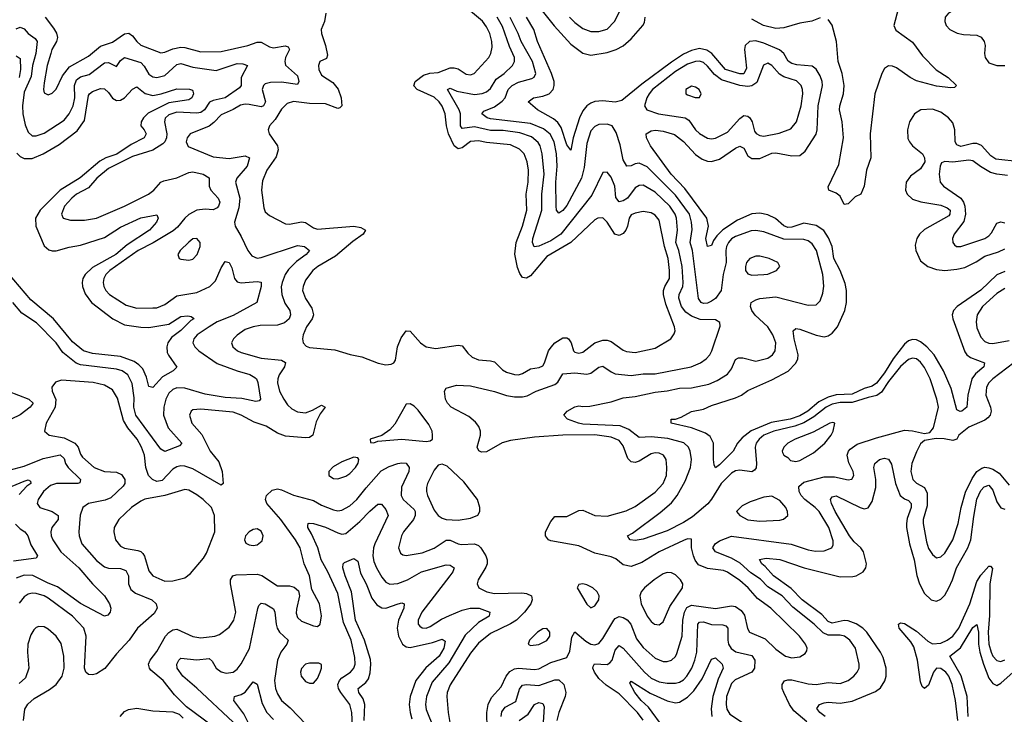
# Model space of a CAD drawing. Header units: inches. Extents: x 1843162 to 1959474, y 907081 to 1016326.
# Tile 585 of 656: x 1931008 to 1935907, y 974581 to 978038. Entities that reach past the tile are written whole.
import ezdxf

# ---------------------------------------------------------------- set-up
doc = ezdxf.new("R2010")
doc.units = ezdxf.units.IN
doc.header["$MEASUREMENT"] = 0
doc.layers.add('B9937', color=7, linetype='Continuous')

msp = doc.modelspace()

# ---------------------------------------------------------------- linework, layer by layer
at = {"layer": 'B9937', "color": 5}
for points, elevation in [([(1935930.2, 978150), (1935890, 978142.7), (1935830, 978110.8), (1935670.5, 978090), (1935650, 978082), (1935629, 978070), (1935612.6, 978050), (1935610.2, 978030), (1935617.2, 978010), (1935635.6, 977990), (1935671.7, 977971.7), (1935704.2, 977964.3), (1935770, 977960.9), (1935791.1, 977951.1), (1935807.2, 977930), (1935812.2, 977910), (1935807.6, 977870), (1935810.9, 977850), (1935830, 977824), (1935869.6, 977809.6), (1935910, 977810.1)], 520), ([(1932530.6, 978070), (1932523.8, 978030), (1932508.2, 977990), (1932508.8, 977970), (1932530.2, 977910.2), (1932539, 977861), (1932534.1, 977845.9), (1932501.3, 977830), (1932494.9, 977810), (1932496.9, 977790), (1932510, 977762), (1932565.8, 977725.8), (1932592, 977692), (1932607.3, 977650), (1932610, 977609.3), (1932601.1, 977598.9), (1932590, 977595.8), (1932530, 977619.9), (1932450, 977620.7), (1932369.6, 977630.4), (1932339, 977621), (1932310, 977592.3), (1932279.3, 977540.7), (1932251.5, 977510), (1932244.6, 977490), (1932249, 977470), (1932290.5, 977410.5), (1932294.4, 977390), (1932284.8, 977355.2), (1932237.5, 977290), (1932216.3, 977236.3), (1932210.2, 977190), (1932222.4, 977102.4), (1932230, 977081.6), (1932250, 977063.7), (1932330, 977022.4), (1932350, 977020.2), (1932410, 977032), (1932430, 977029.5), (1932470, 977003), (1932490, 976995.3), (1932670, 977010.1), (1932704.4, 977004.4), (1932728.8, 976990), (1932716.1, 976970), (1932665.4, 976934.6), (1932578.4, 976861.6), (1932491.2, 976810), (1932466.5, 976790), (1932430, 976741.3), (1932417.7, 976710), (1932415, 976690), (1932430.2, 976650), (1932462.1, 976602.1), (1932469.6, 976570), (1932463.6, 976550), (1932435.3, 976510), (1932418.9, 976470), (1932414.9, 976450), (1932418, 976430), (1932432.7, 976412.7), (1932450, 976406.5), (1932575.5, 976395.5), (1932651.8, 976371.8), (1932710, 976360.2), (1932790.9, 976329.1), (1932830, 976320.8), (1932856.3, 976323.7), (1932869.6, 976330.4), (1932877, 976343), (1932888.2, 976410), (1932905.2, 976454.8), (1932930, 976490.4), (1932950, 976488.5), (1933001.3, 976430), (1933030.7, 976410.7), (1933078, 976402), (1933190, 976418.7), (1933210, 976414.5), (1933237.8, 976377.8), (1933259.2, 976359.3), (1933290, 976345.9), (1933350, 976340.6), (1933370, 976334.6), (1933410, 976296), (1933430, 976284.3), (1933470, 976272.1), (1933490, 976270.8), (1933510, 976276.6), (1933530, 976289.4), (1933550, 976301.1), (1933592.5, 976307.5), (1933610, 976315.5), (1933619.2, 976330), (1933639.7, 976390), (1933651.4, 976408.6), (1933670, 976430.1), (1933710, 976455.1), (1933730, 976455.5), (1933738.5, 976450), (1933751.8, 976430), (1933762.8, 976390), (1933770, 976382.8), (1933790, 976378.6), (1933810, 976383.2), (1933869.6, 976430.4), (1933910, 976443.9), (1933930, 976443.9), (1933950, 976436.8), (1934010, 976393.1), (1934026.2, 976386.2), (1934070, 976381.5), (1934170, 976404.1), (1934247.8, 976450), (1934264.6, 976475.4), (1934268.7, 976490), (1934266.2, 976510), (1934222.6, 976622.6), (1934211.4, 976670), (1934211.1, 976690), (1934217.1, 976710), (1934240.1, 976750), (1934241.4, 976790), (1934234.1, 976850), (1934216.2, 976910), (1934190, 977040.4), (1934170, 977065.7), (1934150, 977077.3), (1934110, 977083.9), (1934070, 977075.8), (1934050, 977066.2), (1934040.1, 977050), (1934032.3, 977010), (1934023, 976990), (1934010, 976974.2), (1933990, 976964.9), (1933969.4, 976970), (1933930, 977030.6), (1933910, 977051.5), (1933884.6, 977050), (1933870, 977041.5), (1933750.6, 976929.4), (1933630, 976859), (1933550, 976763), (1933530, 976751.2), (1933510, 976755.4), (1933495.6, 976775.6), (1933484.1, 976804.1), (1933471.3, 976871.3), (1933477.2, 976930), (1933509.5, 977010), (1933531.2, 977090), (1933527.9, 977170), (1933537, 977230), (1933538.8, 977290), (1933532.6, 977330), (1933517.9, 977370), (1933494.3, 977394.3), (1933450, 977415.4), (1933330, 977426.7), (1933290, 977435.4), (1933250, 977432.6), (1933210, 977399.9), (1933190, 977395.8), (1933169.9, 977410), (1933141.9, 977470), (1933131, 977510), (1933124.5, 977570), (1933110, 977607.7), (1933095.1, 977630), (1933070, 977652.3), (1932984.8, 977690), (1932969, 977709), (1932976.3, 977730), (1933017.8, 977762.2), (1933048.3, 977771.7), (1933090, 977775.3), (1933150, 977798.6), (1933170, 977799.4), (1933190, 977793.1), (1933230, 977767), (1933250, 977764.6), (1933269.1, 977770.9), (1933341.6, 977850), (1933352.7, 977870), (1933358.1, 977901.9), (1933357.2, 977930), (1933346.7, 977970), (1933330, 978003.5), (1933310, 978030.6), (1933250, 978080.8)], 580), ([(1933600.7, 978090), (1933667.1, 978007.1), (1933750, 977916.1), (1933810, 977871.7), (1933850, 977861.1), (1933930, 977874.2), (1933975.8, 977890), (1934010, 977907.7), (1934050, 977942.8), (1934108.5, 978010), (1934115.7, 978024.3), (1934119, 978050)], 520), ([(1933744.1, 978050), (1933770, 978024), (1933810, 977994.2), (1933850, 977979.8), (1933890, 977978.9), (1933930, 977991.4), (1933967.8, 978030), (1933998.3, 978090)], 540), ([(1935378, 978090), (1935357.6, 978010), (1935366.3, 977986.3), (1935450, 977927.2), (1935498.9, 977858.9), (1935568.2, 977788.2), (1935627.9, 977750), (1935668.4, 977710), (1935659, 977701), (1935641.3, 977698.7), (1935570, 977707), (1935470, 977733.9), (1935437.5, 977750), (1935370, 977798.5), (1935350, 977807.5), (1935330, 977807.8), (1935310, 977794.8), (1935297.1, 977770), (1935262.5, 977670), (1935238.8, 977470), (1935242.5, 977350), (1935220.7, 977290), (1935210, 977209.4), (1935192.3, 977170), (1935164.1, 977155.9), (1935130, 977121.7), (1935110, 977118.4), (1935090, 977159.7), (1935070, 977175.3), (1935033.2, 977190), (1935030, 977206), (1935083, 977317), (1935105.8, 977450), (1935099.9, 977530), (1935086.8, 977590), (1935088.3, 977610), (1935107.3, 977670), (1935109.2, 977710.8), (1935100.1, 977770), (1935079.7, 977830), (1935071, 977930), (1935050, 978010.7), (1935030, 978038.4)], 480), ([(1931134, 978050), (1931176.9, 977996.9), (1931190.6, 977970.6), (1931195.3, 977950), (1931191.6, 977930), (1931168.1, 977890), (1931162.1, 977870), (1931145.4, 977810), (1931130, 977724), (1931126.7, 977690), (1931130, 977674.8), (1931150, 977663.7), (1931170, 977672), (1931190, 977692.2), (1931221.3, 977758.7), (1931255.8, 977804.2), (1931350, 977856.4), (1931410, 977907), (1931470, 977926.1), (1931530, 977967.8), (1931551.1, 977971.1), (1931570, 977957.6), (1931590, 977929.4), (1931611.2, 977911.2), (1931710, 977874), (1931730, 977876.8), (1931770, 977894), (1931810, 977901.5), (1931830, 977900.3), (1931910, 977878.9), (1932010, 977880.1), (1932142.4, 977910), (1932190, 977926.2), (1932210, 977926.3), (1932250, 977903.6), (1932270, 977898.9), (1932328.4, 977908.4), (1932343, 977903), (1932350.1, 977890), (1932331, 977850), (1932326.5, 977830), (1932330, 977812.7), (1932390, 977758.4), (1932397, 977730), (1932390, 977716.4), (1932310, 977726.7), (1932255.1, 977724.9), (1932230, 977718.3), (1932220.2, 977710), (1932213.5, 977690), (1932230.1, 977630.1), (1932220.6, 977610), (1932210, 977604.1), (1932150, 977616.7), (1932130, 977618), (1932107.1, 977612.9), (1932069.4, 977590.6), (1932010, 977564.1), (1931973.8, 977526.2), (1931950, 977508.6), (1931855.8, 977470), (1931840.9, 977450), (1931836.9, 977430), (1931846.7, 977406.7), (1931970, 977356.1), (1932050, 977347.5), (1932130, 977360.5), (1932150.8, 977350.8), (1932138.9, 977310), (1932088.5, 977250), (1932082.1, 977230), (1932103.4, 977150), (1932098.5, 977101.5), (1932076.1, 977030), (1932079.4, 977010), (1932110, 976959.6), (1932142.4, 976890), (1932163.5, 976863.5), (1932190, 976851.6), (1932210, 976854), (1932390, 976914.6), (1932424.9, 976910), (1932450.3, 976890), (1932433.2, 976870), (1932385.2, 976834.8), (1932345.3, 976794.7), (1932328.9, 976770), (1932313.1, 976730), (1932309.2, 976709.2), (1932312.5, 976670), (1932327.9, 976627.9), (1932351.4, 976590), (1932355.6, 976570), (1932348.1, 976550), (1932325.8, 976530), (1932290, 976518.2), (1932204.6, 976515.4), (1932170, 976509.8), (1932130, 976495.7), (1932090, 976468.3), (1932071.7, 976450), (1932062, 976430), (1932068, 976410), (1932091.7, 976390), (1932110, 976382.2), (1932210, 976354.3), (1932310, 976344.3), (1932330, 976331.4), (1932325.4, 976310), (1932299.4, 976270), (1932292.3, 976250), (1932291.4, 976230), (1932301.2, 976190), (1932321.3, 976150), (1932340.6, 976120.6), (1932361.6, 976101.6), (1932390, 976086.5), (1932430, 976082.2), (1932465.1, 976094.9), (1932510, 976119.6), (1932528.2, 976110), (1932503.3, 976076.7), (1932483.7, 976036.3), (1932466.4, 975970), (1932450, 975958.9), (1932430, 975957.5), (1932330, 975965.6), (1932290, 975979.9), (1932234.6, 976014.6), (1932175.3, 976035.3), (1932110, 976070.4), (1932070, 976085.4), (1931910, 976100.5), (1931870, 976096.1), (1931861.1, 976090), (1931853.6, 976070), (1931863.8, 976030), (1931914.2, 975974.2), (1931956.4, 975890), (1931998.1, 975838.1), (1932016, 975790), (1932019.5, 975730), (1932010, 975722), (1931870, 975802.3), (1931830, 975816.1), (1931810, 975817.2), (1931790, 975813.1), (1931770, 975800.8), (1931716, 975744), (1931690, 975739.4), (1931668.9, 975748.9), (1931648.9, 975770), (1931635.5, 975810), (1931629.3, 975870), (1931613.9, 975910), (1931592.3, 975950), (1931546.2, 976006.2), (1931523.8, 976043.8), (1931494, 976154), (1931470, 976195.8), (1931430, 976219.1), (1931372.9, 976232.9), (1931215.6, 976244.4), (1931185.5, 976234.5), (1931167.4, 976210), (1931169.2, 976190), (1931187.3, 976147.3), (1931185, 976110), (1931140.2, 976030), (1931132, 975990), (1931154, 975970), (1931230, 975956.9), (1931282.7, 975930), (1931299.1, 975910), (1931310, 975875.2), (1931320.4, 975860.4), (1931378.2, 975810), (1931429.8, 975790.2), (1931490, 975786.4), (1931514.4, 975774.4), (1931531.8, 975750), (1931531.3, 975730), (1931522.8, 975717.2), (1931461.7, 975658.3), (1931433.3, 975646.7), (1931350.4, 975630), (1931322.8, 975610), (1931308.2, 975571.8), (1931301.7, 975490), (1931303.2, 975470), (1931317.1, 975430), (1931390, 975347.2), (1931430, 975314.8), (1931450, 975307.7), (1931510, 975307), (1931536.3, 975296.3), (1931548.7, 975270), (1931549.5, 975230), (1931561.7, 975201.7), (1931584.5, 975184.5), (1931665, 975150), (1931687.6, 975130), (1931691.7, 975110), (1931677, 975083), (1931594.7, 975010), (1931552.9, 974950), (1931490, 974882.4), (1931431.6, 974808.4), (1931390, 974782.7), (1931370, 974777.6), (1931350, 974778.6), (1931337, 974790), (1931331, 974810), (1931339.1, 974970), (1931326.4, 975010), (1931269.9, 975070), (1931150, 975159.1), (1931130, 975170.3), (1931090, 975182.7), (1931070, 975184.6), (1931050, 975179.5), (1931030, 975166.1), (1931005.4, 975134.6)], 560), ([(1933334, 974510), (1933332.8, 974590), (1933338.8, 974630), (1933355.9, 974664.1), (1933402.9, 974717.1), (1933429, 974770), (1933446.8, 974793.2), (1933470, 974807.6), (1933490, 974811.2), (1933570, 974804.4), (1933590, 974807.7), (1933650, 974838.6), (1933730, 974863.5), (1933745.5, 974894.5), (1933754.9, 974965.1), (1933770, 974991.1), (1933824.9, 974944.9), (1933850, 974930.7), (1933870, 974927.5), (1933890, 974933.1), (1933910, 974958.4), (1933963.6, 975050), (1933970, 975057.8), (1933990, 975067.5), (1934010, 975063.5), (1934030, 975051.3), (1934048.4, 975030), (1934076.8, 974956.8), (1934110, 974913.4), (1934170, 974859.8), (1934210, 974843), (1934230, 974843.9), (1934250, 974851.1), (1934270, 974869.2), (1934277.2, 974882.8), (1934304.7, 974970), (1934307.6, 975050), (1934315.4, 975090), (1934327.5, 975112.5), (1934350, 975123.8), (1934470, 975107.5), (1934550, 975120.1), (1934570, 975117.3), (1934598.1, 975098.1), (1934614.4, 975074.4), (1934628.2, 975008.2), (1934639, 974990), (1934717.1, 974957.1), (1934770, 974905.8), (1934817.6, 974870), (1934850, 974861.4), (1934890, 974866.7), (1934916.1, 974883.9), (1934923.5, 974896.5), (1934925.1, 974910), (1934917.8, 974930), (1934887.8, 974970), (1934744.8, 975110), (1934677.9, 975157.9), (1934632.1, 975210), (1934590, 975246.6), (1934530, 975287.7), (1934510, 975296.3), (1934430, 975307.1), (1934385.3, 975325.3), (1934368.3, 975348.3), (1934359.5, 975370), (1934350.9, 975410), (1934350, 975452), (1934330, 975454.6), (1934310, 975445.8), (1934189.1, 975390), (1934103.9, 975336.1), (1934050, 975316.3), (1934010, 975324.7), (1933974, 975354), (1933950, 975365.3), (1933870, 975383), (1933790, 975419.3), (1933650, 975444.8), (1933639.6, 975450), (1933623.6, 975470), (1933624.4, 975490), (1933650, 975541.3), (1933670, 975565.7), (1933730, 975565.8), (1933790, 975594.7), (1933810, 975597.2), (1933870.1, 975570.1), (1933930, 975567), (1934025.7, 975594.3), (1934070, 975614.8), (1934170, 975687), (1934209.9, 975730), (1934225.7, 975770), (1934227.9, 975810), (1934224.5, 975850), (1934210.4, 975870.4), (1934190, 975879.9), (1934170, 975881.7), (1934150, 975876.7), (1934090, 975841.5), (1934070, 975834.5), (1934050, 975837), (1934034.4, 975854.4), (1934010, 975916.8), (1933990, 975943.4), (1933950, 975960.7), (1933870, 975972.8), (1933711, 975971), (1933570, 975960.6), (1933450, 975943.4), (1933408.5, 975931.5), (1933330, 975887.9), (1933306.1, 975886.1), (1933292.5, 975892.5), (1933283.7, 975910), (1933300.2, 975970), (1933300.4, 975990), (1933293.1, 976013.1), (1933275.6, 976035.6), (1933243, 976063), (1933154, 976110), (1933136.4, 976130), (1933126.2, 976150), (1933120.7, 976190), (1933130, 976204), (1933181.3, 976218.7), (1933250, 976216.2), (1933370, 976187.2), (1933430, 976167.2), (1933470, 976160.9), (1933510, 976161.8), (1933533.1, 976166.9), (1933578, 976190), (1933670, 976222.2), (1933685.2, 976234.8), (1933710, 976274.8), (1933770, 976280.5), (1933830, 976274.3), (1933850, 976278.9), (1933890, 976309.4), (1933910, 976313.4), (1933950, 976285.1), (1933970, 976276.4), (1934050, 976267.3), (1934110, 976275.2), (1934170, 976275.8), (1934349.4, 976310.6), (1934395.1, 976330), (1934423.1, 976350), (1934441.2, 976370), (1934452.3, 976390), (1934492.2, 976512.2), (1934490.8, 976530.8), (1934470, 976544.4), (1934394.1, 976545.9), (1934350, 976563), (1934322.6, 976582.6), (1934300.7, 976610), (1934287.4, 976652.6), (1934289.5, 976670), (1934307.1, 976710), (1934309.6, 976730.4), (1934303.4, 976810), (1934287.6, 976890), (1934273.2, 976930), (1934280.9, 976990), (1934276.2, 977050), (1934269.2, 977070), (1934242, 977110), (1934170, 977179.9), (1934110, 977214), (1934090, 977213.7), (1934070, 977200.9), (1934031.3, 977150), (1934010, 977136.4), (1933990, 977132), (1933973.5, 977153.5), (1933968.4, 977210), (1933950, 977254.2), (1933930, 977278.9), (1933910, 977276.9), (1933855.1, 977164.9), (1933700.3, 976970), (1933650, 976936.9), (1933590, 976911.6), (1933567.9, 976907.9), (1933558.9, 976930), (1933561.3, 976950), (1933605.3, 977090), (1933606.3, 977170), (1933617.2, 977270), (1933607.1, 977370), (1933596.7, 977410), (1933587.1, 977427.1), (1933555.1, 977455.1), (1933495.6, 977475.6), (1933412.8, 977487.2), (1933350, 977487.4), (1933270, 977504.9), (1933210, 977497.2), (1933200.9, 977510), (1933201.4, 977570), (1933194.6, 977590), (1933135.8, 977690), (1933150, 977697.1), (1933183, 977683), (1933270, 977666.1), (1933308.8, 977671.2), (1933330, 977679.6), (1933350, 977695.3), (1933377.7, 977742.3), (1933418.1, 977770), (1933460.5, 977810), (1933470.4, 977830), (1933470.4, 977850), (1933444.4, 977904.4), (1933410, 978004.7), (1933382.9, 978050)], 560), ([(1934923.9, 974543.9), (1934858.9, 974598.9), (1934837.7, 974630), (1934809.4, 974690), (1934802.2, 974710), (1934801.2, 974730), (1934812.9, 974747.1), (1934830, 974753.3), (1934850, 974753.1), (1934930, 974733), (1934969.9, 974730.1), (1935030, 974739.8), (1935090, 974735), (1935129.7, 974750), (1935157.2, 974770), (1935174.4, 974790), (1935183.7, 974810), (1935185, 974830), (1935166.9, 974910), (1935138.6, 974950), (1935110.9, 974970), (1935090, 974974.2), (1935030, 974974.5), (1935005.8, 974985.8), (1934961.4, 975030), (1934853.8, 975113.8), (1934800.7, 975170), (1934730, 975216.2), (1934694, 975254), (1934645.5, 975285.5), (1934592.6, 975332.6), (1934550, 975358.5), (1934469.7, 975390), (1934456.5, 975410), (1934468.1, 975430), (1934490, 975444.5), (1934550, 975468.1), (1934847, 975427), (1934930, 975399.8), (1934966.5, 975393.5), (1935010, 975394.3), (1935047.8, 975410), (1935055, 975425), (1935054.9, 975445.1), (1935034.2, 975510), (1934984.7, 975590), (1934965.9, 975610), (1934913.8, 975650), (1934896.4, 975670), (1934885.6, 975690), (1934885.1, 975714.9), (1934910, 975736), (1935010, 975762.9), (1935062.1, 975762.1), (1935130, 975747.9), (1935148.5, 975751.5), (1935157.8, 975770), (1935155.4, 975790), (1935132.3, 975832.3), (1935125.4, 975870), (1935131.4, 975890), (1935139.9, 975900.1), (1935174.8, 975925.2), (1935270, 975956.4), (1935410, 975994.4), (1935450, 975991.6), (1935510, 975978), (1935536.6, 975983.4), (1935554, 976006), (1935579.6, 976110), (1935571.5, 976150), (1935537.7, 976250), (1935510, 976306.6), (1935490, 976334.2), (1935470, 976350.5), (1935450, 976353.6), (1935430, 976346.8), (1935390, 976312.3), (1935330, 976236.7), (1935295.7, 976184.3), (1935272.9, 976167.1), (1935230, 976158.6), (1935150, 976132.4), (1935090, 976132.6), (1935050, 976124.5), (1935020.8, 976110), (1934959.2, 976060.8), (1934910, 976031.5), (1934865.2, 976014.8), (1934760.2, 975990), (1934710.8, 975970), (1934686.5, 975950), (1934672.7, 975930), (1934666.6, 975910), (1934674.5, 975830), (1934671.6, 975808.4), (1934664.2, 975795.8), (1934650, 975787.7), (1934590, 975795.4), (1934570, 975792.2), (1934550, 975780.9), (1934497.4, 975730), (1934450, 975651.1), (1934431.2, 975628.8), (1934356, 975564), (1934310, 975535.2), (1934230, 975494.3), (1934110, 975451.9), (1934070, 975445.8), (1934045.2, 975450), (1934038, 975458), (1934032, 975470), (1934056.9, 975483.1), (1934194.7, 975585.3), (1934250, 975634.2), (1934279.2, 975670), (1934319.1, 975740.9), (1934345.7, 975810), (1934350.5, 975850), (1934344.5, 975890), (1934335.9, 975910), (1934312.7, 975932.7), (1934233.2, 975953.2), (1934150, 975961.3), (1934090, 975957.9), (1934038.1, 975998.1), (1933996, 976016), (1933810, 976025.2), (1933788.5, 976030), (1933733, 976050), (1933715.6, 976070), (1933731.2, 976090), (1933770, 976111.3), (1933790, 976115.5), (1933810, 976112.3), (1933844.7, 976115.3), (1933950, 976135.9), (1934010, 976156.3), (1934070, 976162.1), (1934170, 976184.8), (1934230, 976191.1), (1934290, 976204.2), (1934350, 976206.6), (1934436, 976224), (1934478.2, 976241.9), (1934530, 976274.5), (1934550, 976300.8), (1934570, 976347.2), (1934584.2, 976355.7), (1934605.2, 976354.8), (1934670, 976339.2), (1934730, 976353.9), (1934753.5, 976370), (1934767.3, 976390), (1934770.4, 976430), (1934755.3, 976470), (1934730, 976509.8), (1934667.2, 976567.2), (1934649.9, 976590), (1934643.2, 976610), (1934647.3, 976630), (1934670, 976644.3), (1934689.6, 976650), (1934770, 976658.9), (1934930, 976617.1), (1934970, 976619.7), (1934990, 976639.5), (1935003, 976677), (1935008.1, 976711.9), (1935003.4, 976770), (1934971.5, 976890), (1934950, 976923.2), (1934930, 976938.3), (1934910, 976944.3), (1934810, 976946.1), (1934710, 976983.1), (1934670, 976989), (1934646.9, 976986.9), (1934570, 976958.7), (1934550, 976946.7), (1934534.9, 976930), (1934524.3, 976910), (1934520.6, 976890), (1934523.1, 976830), (1934508.6, 976770), (1934498.3, 976690), (1934470.1, 976650), (1934450, 976637.1), (1934430, 976627), (1934410, 976625.4), (1934399.1, 976630), (1934385.4, 976650), (1934355.5, 976890), (1934343.6, 976930), (1934353.5, 976993.5), (1934351.1, 977030), (1934339.9, 977070), (1934270, 977165.3), (1934130, 977306.4), (1934090, 977324.2), (1934070, 977321.6), (1934050, 977310.6), (1934028.5, 977308.5), (1934010, 977340.5), (1933995.6, 977415.6), (1933976.1, 977476.1), (1933955.1, 977510), (1933930, 977519), (1933890, 977516), (1933870, 977507.3), (1933850, 977484.5), (1933830, 977421.6), (1933816.8, 977303.2), (1933803.4, 977250), (1933730, 977112.7), (1933710, 977088), (1933690, 977076.1), (1933679.4, 977090), (1933677.8, 977110), (1933675.7, 977230), (1933681.6, 977310), (1933678.6, 977370), (1933667.3, 977430), (1933647.8, 977467.8), (1933614.6, 977494.6), (1933550, 977521.5), (1933350, 977545), (1933334.2, 977550), (1933307.7, 977570), (1933316.5, 977583.5), (1933370, 977605.3), (1933407.6, 977632.4), (1933423.9, 977650), (1933438.1, 977690), (1933458, 977710), (1933490, 977728), (1933555.2, 977744.8), (1933567.8, 977752.2), (1933575.8, 977770), (1933559.9, 977830), (1933502.9, 977930), (1933487.9, 977970), (1933448.5, 978048.5)], 540), ([(1935910, 976784.6), (1935870, 976769.1), (1935790, 976692.8), (1935672.1, 976610), (1935653.3, 976590), (1935647.8, 976570), (1935650.7, 976550), (1935710, 976384.7), (1935720.8, 976370), (1935737.7, 976357.7), (1935807.8, 976330), (1935804.1, 976310), (1935763.9, 976276.1), (1935744.6, 976250), (1935725, 976170), (1935720.9, 976110), (1935694.6, 976090), (1935687.7, 976087.7), (1935670, 976096.2), (1935642.9, 976202.9), (1935603.5, 976290), (1935557.4, 976370), (1935521.3, 976410), (1935490, 976435.3), (1935470, 976444.4), (1935450, 976445.9), (1935430, 976439.1), (1935410, 976422.6), (1935353.2, 976350), (1935310, 976280.9), (1935270, 976229.2), (1935250, 976213.8), (1935210, 976202), (1935150, 976174.2), (1935070, 976171.8), (1935030, 976160.1), (1934984.1, 976135.9), (1934929.7, 976090), (1934890, 976065.8), (1934841.1, 976050), (1934746.2, 976033.9), (1934647.4, 975992.6), (1934602.6, 975957.4), (1934579.6, 975930), (1934557.4, 975890), (1934490, 975822), (1934470, 975808.4), (1934462.8, 975822.8), (1934459.9, 975850), (1934459.9, 975930), (1934443.7, 975963.7), (1934419.6, 975979.6), (1934350, 976006.2), (1934249.3, 976030), (1934248.7, 976050), (1934270, 976050.2), (1934299.4, 976060.6), (1934350, 976088), (1934410, 976099.3), (1934450, 976117.7), (1934570, 976156.6), (1934598.3, 976170), (1934630, 976193.2), (1934750, 976245.1), (1934831, 976289), (1934870, 976328.4), (1934878.8, 976350), (1934880.6, 976370), (1934860.4, 976450), (1934856.4, 976490), (1934870, 976501.3), (1934890, 976498.7), (1934970, 976468.2), (1935010, 976460.5), (1935030, 976465.2), (1935050, 976478.4), (1935076, 976510), (1935113.3, 976590), (1935121.9, 976630), (1935121.7, 976690), (1935114.1, 976725.9), (1935089.5, 976790), (1935058.2, 976850), (1935049.6, 976910), (1935032.7, 976952.7), (1935008.8, 976988.8), (1934970, 977013.6), (1934910, 977024.8), (1934850, 977005.1), (1934830, 977003.5), (1934810, 977012.1), (1934768.8, 977048.8), (1934730, 977066.9), (1934690, 977074.5), (1934650, 977071.2), (1934580, 977040), (1934507, 976993), (1934477, 976963), (1934460.4, 976939.6), (1934450, 976914.3), (1934430, 976909.7), (1934422.3, 976950), (1934434.2, 977010), (1934426.5, 977050), (1934317.6, 977197.6), (1934249.1, 977270), (1934146.3, 977410), (1934126, 977450), (1934125.1, 977470), (1934150, 977485.8), (1934171.4, 977488.6), (1934210, 977483.1), (1934266.1, 977466), (1934310, 977432.1), (1934370, 977366.6), (1934403.5, 977343.5), (1934430, 977333.8), (1934450, 977331.9), (1934490, 977343.4), (1934570, 977399.3), (1934590, 977408.8), (1934610, 977398.4), (1934630, 977361), (1934650, 977347.1), (1934690, 977347.7), (1934750, 977373.4), (1934770, 977375.5), (1934850, 977361.1), (1934890, 977362.5), (1934915.8, 977384.2), (1934970, 977469.2), (1934975, 977490), (1934979.8, 977610), (1935002.9, 977710), (1935001.1, 977730), (1934990, 977758.5), (1934970, 977791.3), (1934950, 977807.5), (1934873.7, 977813.7), (1934850, 977819.5), (1934831.9, 977831.9), (1934810.2, 977870.2), (1934788.9, 977888.9), (1934710, 977921.9), (1934670, 977933.2), (1934638.6, 977930), (1934618, 977910), (1934613.3, 977890), (1934623.5, 977796.5), (1934610, 977769.2), (1934590, 977768.2), (1934519.1, 977790), (1934451.3, 977870), (1934427.2, 977887.2), (1934390, 977895.1), (1934350, 977885.6), (1934310, 977866.6), (1934250, 977827.6), (1934102.6, 977717.4), (1934004, 977636), (1933970, 977627.8), (1933910, 977633.7), (1933870, 977631), (1933850, 977623.4), (1933830, 977608.9), (1933810, 977584.6), (1933792.5, 977550), (1933761.5, 977450), (1933750, 977389.6), (1933730, 977416), (1933701.4, 977501.4), (1933685.8, 977525.9), (1933664.4, 977544.4), (1933584.8, 977590), (1933537.6, 977630), (1933563.7, 977650), (1933610, 977657.9), (1933642.8, 977670), (1933661.9, 977690), (1933667.1, 977710), (1933666.4, 977730), (1933654.5, 977770), (1933583.6, 977930), (1933566.7, 977990), (1933530, 978051.3)], 520), ([(1934990, 978047.4), (1934949.1, 978030.9), (1934890, 978021.3), (1934810, 977997.4), (1934770, 977994.3), (1934708.4, 978010), (1934650, 978040.8)], 480), ([(1930990, 977993.1), (1931010, 978001.6), (1931030, 977992.7), (1931050.6, 977970), (1931084.5, 977944.5), (1931095.1, 977930), (1931089.1, 977870), (1931071, 977810), (1931064.4, 977755.6), (1931030, 977676.8), (1931022.7, 977610), (1931024.1, 977570), (1931035.7, 977515.7), (1931050, 977479), (1931070, 977461), (1931090, 977459.4), (1931130, 977473.4), (1931230, 977537.7), (1931254.6, 977570), (1931273.7, 977610), (1931281.9, 977650), (1931281.2, 977710), (1931290, 977739.2), (1931310, 977753.5), (1931354, 977766), (1931430, 977823.8), (1931450, 977825), (1931490, 977805.2), (1931510, 977835.3), (1931530, 977850.8), (1931610, 977825.4), (1931626.8, 977806.8), (1931650, 977767.8), (1931670, 977753.2), (1931690, 977749.7), (1931730, 977761), (1931790, 977815), (1931810, 977820.6), (1931870, 977801.3), (1931985.5, 977785.5), (1932090, 977820.1), (1932118.5, 977818.5), (1932142, 977810), (1932109.7, 977750.3), (1932110.1, 977710), (1932100.9, 977699.1), (1932030, 977649.9), (1931970, 977636.8), (1931951.6, 977628.4), (1931927.5, 977590), (1931910, 977576), (1931890, 977572.2), (1931790, 977578.2), (1931750, 977565), (1931732.2, 977547.8), (1931729.1, 977530), (1931739.9, 977470), (1931738.2, 977450), (1931729.5, 977430.5), (1931719.5, 977420.5), (1931670, 977388.7), (1931570, 977357.1), (1931450, 977297), (1931391.8, 977250), (1931350, 977201), (1931291, 977170), (1931267.2, 977150), (1931231.6, 977110), (1931215.6, 977070), (1931224, 977050), (1931260.4, 977040.4), (1931330, 977040.2), (1931389.4, 977050), (1931530, 977109.6), (1931648.9, 977170), (1931675, 977190), (1931710, 977229.5), (1931724.3, 977235.7), (1931789.5, 977250.5), (1931850, 977277.3), (1931870, 977281.2), (1931921.1, 977270), (1931950.7, 977250.7), (1931950.2, 977210), (1931959.3, 977190), (1931995.2, 977150), (1932003.2, 977130), (1931997.1, 977110), (1931990, 977102.2), (1931970, 977091.4), (1931930, 977095), (1931890, 977089.9), (1931850, 977069.4), (1931829, 977051), (1931793.7, 977006.3), (1931771.9, 976988.1), (1931672.4, 976927.6), (1931598.1, 976890), (1931457.2, 976790), (1931436.6, 976770), (1931425.8, 976750), (1931423.3, 976730), (1931427.1, 976710), (1931436.3, 976690), (1931455.4, 976670), (1931537, 976617), (1931590, 976603.1), (1931670, 976603.4), (1931690, 976604.8), (1931730, 976620.1), (1931790, 976663.1), (1931890, 976679.6), (1931953.6, 976710), (1931982.2, 976737.8), (1932010, 976803.1), (1932030, 976834.9), (1932050.9, 976830), (1932063.8, 976803.8), (1932076.6, 976750), (1932090, 976734), (1932110, 976729.1), (1932190, 976735.7), (1932210, 976731.3), (1932210.1, 976710), (1932187.6, 976630), (1932070, 976566.1), (1931990, 976534.2), (1931950, 976510.3), (1931891.6, 976470), (1931874.4, 976450), (1931869.4, 976430), (1931878.9, 976410), (1931899.8, 976390), (1931990, 976327.3), (1932090, 976290.1), (1932152.4, 976272.4), (1932177.9, 976257.9), (1932186.4, 976250), (1932192.5, 976232.5), (1932205.3, 976150), (1932199, 976141), (1932182.3, 976137.7), (1932112.7, 976152.7), (1932030, 976158.5), (1931930, 976174), (1931830, 976204), (1931790, 976205.2), (1931770, 976197.5), (1931750, 976179.1), (1931735.1, 976150), (1931724.9, 976110), (1931723.7, 976070), (1931746.7, 976006.7), (1931814, 975930), (1931803.6, 975916.4), (1931730, 975889.1), (1931710, 975900.7), (1931585.7, 976070), (1931575.4, 976110), (1931576.7, 976156.7), (1931567.6, 976227.6), (1931545.6, 976270), (1931517.3, 976290), (1931490, 976298.8), (1931310, 976321.1), (1931288.2, 976328.2), (1931222.4, 976382.4), (1931189.9, 976430), (1931091.7, 976530), (1931018, 976578), (1930973.3, 976630)], 540), ([(1930990, 977857.7), (1931010, 977844.9), (1931012.8, 977790), (1931006.1, 977750)], 520), ([(1930993.6, 977373.6), (1931010, 977356.6), (1931030, 977347.3), (1931070, 977347.2), (1931125.2, 977370), (1931203.7, 977416.3), (1931294.5, 977485.5), (1931330, 977537.2), (1931350, 977661.1), (1931354.5, 977670), (1931370, 977680.9), (1931410, 977695.9), (1931430, 977694.2), (1931450, 977675.8), (1931470, 977648), (1931490, 977636), (1931510, 977638.1), (1931530, 977649.5), (1931570, 977692.9), (1931590, 977704.7), (1931631.7, 977671.7), (1931670, 977661.3), (1931711.5, 977668.5), (1931790, 977693.5), (1931852, 977692), (1931867.7, 977687.7), (1931870, 977682.8), (1931872.6, 977670), (1931864.1, 977650), (1931850, 977638.8), (1931750, 977624.6), (1931647.2, 977572.8), (1931623.7, 977550), (1931611.7, 977530), (1931610.9, 977510), (1931627.7, 977490), (1931636.8, 977470), (1931626.8, 977450), (1931562.5, 977417.5), (1931491.1, 977368.9), (1931436.4, 977350), (1931406, 977334), (1931308.1, 977251.9), (1931210, 977189.9), (1931109.7, 977090), (1931086.1, 977050), (1931088.3, 977010), (1931130, 976913), (1931153.1, 976893.1), (1931170, 976887.3), (1931190, 976887.8), (1931253.3, 976906.7), (1931310, 976916.3), (1931430, 976954.1), (1931510, 977005.4), (1931610, 977052), (1931690, 977067.3), (1931696.9, 977050), (1931688, 977030), (1931653, 976990), (1931542.8, 976917.2), (1931486.1, 976870), (1931370, 976804.5), (1931333.9, 976770), (1931321.8, 976750), (1931318.1, 976730), (1931320.3, 976710), (1931334, 976674), (1931364.8, 976630), (1931471.6, 976550), (1931530, 976519.1), (1931610, 976507.6), (1931650, 976507), (1931750, 976523.3), (1931810, 976561.2), (1931844.8, 976564.8), (1931861.7, 976561.7), (1931873.3, 976553.3), (1931873.7, 976550), (1931859, 976541), (1931810, 976491.2), (1931763.6, 976456.4), (1931744.2, 976430), (1931739.5, 976410), (1931742.5, 976382.5), (1931748.2, 976368.2), (1931790.4, 976309.6), (1931770.8, 976290), (1931719.2, 976260.8), (1931670, 976207.2), (1931650, 976212.3), (1931639.4, 976259.4), (1931620, 976300), (1931600.7, 976320.7), (1931576.7, 976336.7), (1931510, 976361.7), (1931370, 976377.6), (1931325.9, 976390), (1931270, 976435.4), (1931175.5, 976550), (1931063.2, 976643.2), (1930950, 976776.7)], 520), ([(1935985.1, 977330), (1935864.3, 977344.3), (1935840.3, 977360.3), (1935792.6, 977412.6), (1935770, 977422.7), (1935750, 977422.4), (1935690, 977407.4), (1935670, 977415.4), (1935661.3, 977430), (1935660.3, 977490), (1935650, 977524.8), (1935629.2, 977550), (1935590, 977578.2), (1935550, 977592.3), (1935490.6, 977589.4), (1935459.7, 977570), (1935434.6, 977530), (1935424.8, 977490), (1935427.3, 977447.3), (1935434.3, 977430), (1935450, 977411), (1935500.3, 977370), (1935510.1, 977350), (1935510.4, 977330), (1935490, 977296.4), (1935440.5, 977259.5), (1935418.8, 977230), (1935415.5, 977190), (1935424.1, 977170), (1935450, 977144.8), (1935492.1, 977132.1), (1935590, 977115.5), (1935622.6, 977102.6), (1935637.2, 977090), (1935636.4, 977070), (1935630, 977062.8), (1935510, 976994.1), (1935484.2, 976970), (1935471.8, 976950), (1935463.4, 976916.6), (1935465.7, 976890), (1935490, 976838), (1935525.8, 976810), (1935570, 976794.2), (1935610, 976789.2), (1935670, 976795.8), (1935710, 976804.4), (1935766.8, 976833.2), (1935810, 976861.1), (1935877.9, 976882.1), (1935910, 976898.3)], 520), ([(1935922.9, 977262.9), (1935870, 977268.9), (1935838.4, 977278.4), (1935787.4, 977307.4), (1935750, 977336), (1935730, 977339.7), (1935650, 977329.2), (1935610, 977332.7), (1935594.5, 977325.5), (1935587, 977310), (1935583.2, 977270), (1935587.3, 977230), (1935603.9, 977210), (1935690.3, 977150.3), (1935704.4, 977130), (1935710.5, 977110), (1935713.2, 977070), (1935705.8, 977034.2), (1935656.5, 976970), (1935649, 976950), (1935650.3, 976930), (1935658, 976918), (1935669.4, 976909.4), (1935690, 976908.7), (1935810, 976949.6), (1935830, 976962.2), (1935843, 976977), (1935870, 977025.6), (1935890, 977032.6), (1935910, 977026.7)], 540), ([(1935910, 976699.9), (1935870, 976675), (1935797.6, 976610), (1935771.6, 976570), (1935765.8, 976534.3), (1935770, 976504.4), (1935790, 976457.3), (1935810, 976436.6), (1935830, 976427.8), (1935850, 976427.3), (1935930, 976441.8)], 540), ([(1935953.2, 976330), (1935849.5, 976250), (1935829.5, 976230), (1935817.7, 976210), (1935814, 976170), (1935838.3, 976110), (1935841.1, 976090), (1935835.5, 976070), (1935824, 976056), (1935810, 976044.3), (1935730.2, 976010), (1935680.9, 975970), (1935670, 975949.7), (1935650, 975944), (1935608.1, 975951.9), (1935567.1, 975952.9), (1935510, 975943.8), (1935490, 975927.7), (1935470, 975887.6), (1935446.8, 975830), (1935441.8, 975790), (1935451.4, 975750), (1935470, 975730.8), (1935509.1, 975709.1), (1935522, 975682), (1935522.2, 975617.8), (1935503.7, 975550), (1935502.4, 975530), (1935519.2, 975439.2), (1935530, 975406.3), (1935550, 975375.6), (1935570, 975360.3), (1935590, 975364), (1935610, 975382.4), (1935650.4, 975450), (1935677.1, 975530), (1935692, 975610), (1935713.8, 975686.2), (1935746.1, 975753.9), (1935770, 975789), (1935794.1, 975805.9), (1935810, 975810.4), (1935830, 975808.3), (1935850, 975801), (1935880.8, 975780.8), (1935930, 975720.7)], 540), ([(1930950, 976188.7), (1931053.4, 976150), (1931075, 976130), (1931059.7, 976110), (1931010, 976071.3), (1930924.8, 976030)], 540), ([(1930930, 975790.1), (1931030, 975816.4), (1931125, 975855), (1931210, 975872.6), (1931230, 975853.8), (1931236.2, 975830), (1931248.9, 975808.9), (1931311.1, 975750), (1931307.2, 975732.8), (1931298, 975730), (1931190.5, 975729.5), (1931160.9, 975719.1), (1931126.1, 975690), (1931100.2, 975650), (1931094.4, 975630), (1931108.5, 975610), (1931170, 975590.7), (1931199.4, 975570), (1931199.8, 975550), (1931168.3, 975510), (1931163, 975490), (1931164.5, 975470), (1931172.7, 975450), (1931212.1, 975390), (1931302, 975310), (1931370, 975230.1), (1931430.2, 975170), (1931455.6, 975130), (1931461.3, 975110), (1931458.4, 975090), (1931446.2, 975073.8), (1931430, 975069.7), (1931310, 975132.7), (1931196, 975216), (1931150, 975233.5), (1931072.6, 975272.6), (1931030, 975273.3), (1930990, 975259)], 540), ([(1935015.4, 974570), (1934988.9, 974590), (1934973.5, 974610), (1934987.8, 974630), (1935010, 974638), (1935030, 974640.8), (1935090, 974636), (1935150, 974646), (1935265.8, 974694.2), (1935290, 974712.8), (1935312.5, 974747.5), (1935319, 974770), (1935319, 974810), (1935303.2, 974863.2), (1935289.9, 974890), (1935222.2, 974990), (1935202.1, 975010), (1935170, 975031.7), (1935130, 975046.6), (1935110, 975048), (1935050, 975035.3), (1935030, 975043.5), (1934998, 975078), (1934900.6, 975150), (1934846.5, 975206.5), (1934758.3, 975270), (1934716.9, 975316.9), (1934699.8, 975330), (1934689, 975351), (1934721.9, 975358.1), (1934790, 975351.4), (1934910.1, 975310.1), (1935090, 975264.6), (1935153.8, 975266.2), (1935170, 975270.1), (1935205, 975290), (1935218.4, 975310), (1935220.6, 975330), (1935205.3, 975390), (1935192.4, 975410), (1935159.8, 975439.8), (1935136, 975470), (1935065.7, 975590), (1935046.7, 975630), (1935042, 975650), (1935050, 975663.1), (1935070, 975667.6), (1935190, 975609.6), (1935210, 975604.3), (1935230, 975608.5), (1935250, 975640.3), (1935267, 975710), (1935267.7, 975750), (1935257.7, 975810), (1935262.2, 975830), (1935286, 975850), (1935310, 975856.5), (1935330.9, 975850.9), (1935345.5, 975825.5), (1935365.9, 975730), (1935389.2, 975669.2), (1935410, 975652.7), (1935430, 975644.4), (1935443.9, 975630), (1935442.9, 975610), (1935423.8, 975556.2), (1935419.5, 975530), (1935419.3, 975510), (1935434.8, 975430), (1935458.8, 975350), (1935472.1, 975272.1), (1935484, 975230), (1935510, 975181.8), (1935543.2, 975150), (1935570, 975143.5), (1935590, 975153.4), (1935610, 975174.7), (1935630.4, 975210), (1935649.1, 975250), (1935668.8, 975310), (1935724.4, 975410), (1935740.7, 975450), (1935754.2, 975565.8), (1935770, 975651.1), (1935790, 975694.1), (1935806.4, 975713.6), (1935830, 975720.8), (1935850, 975697.2), (1935870, 975637.7), (1935890, 975607.9), (1935910, 975601.7)], 520), ([(1932010, 974489.9), (1931838, 974618), (1931778.4, 974678.4), (1931722.4, 974750), (1931660.8, 974800.8), (1931653.6, 974810), (1931649.1, 974830), (1931657.3, 974850), (1931690, 974893.4), (1931733.9, 974970), (1931750, 974988.4), (1931770, 975000.9), (1931790, 975004.7), (1931870, 974967.6), (1931910, 974962), (1931979, 974970), (1932002.6, 974977.4), (1932050, 975014), (1932073.8, 975050), (1932082.5, 975090), (1932056.7, 975230), (1932057, 975250), (1932068.9, 975270), (1932084.9, 975275.2), (1932190, 975278.8), (1932212.3, 975272.3), (1932290, 975221.2), (1932350, 975220.5), (1932374.2, 975214.2), (1932395, 975195), (1932400.6, 975170), (1932384.9, 975104.9), (1932384.2, 975084.2), (1932390, 975063.1), (1932410, 975044.1), (1932470, 975021.5), (1932490, 975018.4), (1932502.9, 975030), (1932508.8, 975071.2), (1932499.1, 975130), (1932462, 975202), (1932449.8, 975270), (1932423.8, 975330), (1932403.4, 975410), (1932379.6, 975450), (1932306.5, 975550), (1932237.9, 975630), (1932230.4, 975650), (1932235.8, 975670), (1932263.7, 975696.3), (1932290, 975703.1), (1932310, 975698.9), (1932370, 975671.4), (1932470, 975644.8), (1932510, 975622.7), (1932570, 975598.1), (1932590, 975593.9), (1932610, 975596.4), (1932650, 975618.6), (1932686, 975650), (1932731.3, 975708.7), (1932806.7, 975793.3), (1932845.6, 975814.4), (1932889.4, 975829.4), (1932910, 975833.3), (1932930.6, 975830.6), (1932945.8, 975810), (1932943.9, 975790), (1932908.2, 975711.8), (1932906, 975670), (1932915.1, 975650), (1932970, 975600.6), (1932975.6, 975590), (1932975.7, 975570), (1932967.2, 975550), (1932917.3, 975490), (1932907.3, 975470), (1932893.2, 975410), (1932903.1, 975383.1), (1932914.8, 975374.8), (1932931.2, 975371.2), (1933010, 975384.3), (1933070, 975407.5), (1933130, 975447.4), (1933150, 975447.5), (1933190, 975429.1), (1933206.7, 975426.7), (1933270, 975429.1), (1933290, 975421), (1933302.5, 975410), (1933326.7, 975370), (1933333, 975350), (1933333, 975330), (1933326.6, 975313.4), (1933289.1, 975250), (1933284.6, 975230), (1933292.2, 975210), (1933331.3, 975191.3), (1933370, 975182.7), (1933505.4, 975185.4), (1933530, 975182.2), (1933553.8, 975170), (1933557.5, 975150), (1933550.2, 975130), (1933519.4, 975090), (1933479.5, 975050), (1933449.4, 975030.6), (1933350, 974982.5), (1933290, 974935.5), (1933250, 974885), (1933150, 974728.3), (1933135.1, 974690), (1933132.4, 974670), (1933138.9, 974590), (1933152.2, 974510)], 560), ([(1930930, 975699.5), (1931030, 975742.1), (1931050, 975747.4), (1931062, 975742), (1931062.8, 975730), (1931043.8, 975716.2), (1931005.5, 975674.5)], 520), ([(1932670.8, 974390), (1932660.9, 974590), (1932649.9, 974629.9), (1932606, 974690), (1932594.5, 974710), (1932590.3, 974730), (1932599, 974750), (1932610, 974761.8), (1932654.3, 974790), (1932669.9, 974810), (1932676.6, 974830), (1932675.8, 974864.2), (1932657.1, 974950), (1932618.2, 975038.2), (1932590, 975181.5), (1932540.8, 975290), (1932508, 975350), (1932490.7, 975410), (1932459.8, 975479.8), (1932441, 975510), (1932441, 975519), (1932442.7, 975530), (1932447.9, 975532.1), (1932469.8, 975530.2), (1932530, 975511.7), (1932590, 975483.4), (1932610, 975477.6), (1932630, 975480.9), (1932700.1, 975539.9), (1932750, 975592.3), (1932790, 975626.7), (1932807.4, 975627.4), (1932830, 975601.1), (1932840.6, 975570), (1932775, 975430), (1932767.5, 975410), (1932764.7, 975370), (1932770, 975341.3), (1932782.9, 975310), (1932810, 975263.2), (1932830, 975238.9), (1932850, 975228.8), (1932890, 975231.7), (1932936.8, 975250), (1933007.7, 975290), (1933130, 975324.8), (1933150, 975324), (1933170.3, 975310), (1933163.2, 975290), (1933148.8, 975270), (1933008.4, 975090), (1932990.2, 975050), (1932990.2, 975030), (1932999.5, 975019.5), (1933010, 975011.2), (1933030.2, 975010.2), (1933050, 975017.5), (1933106.3, 975053.7), (1933146.8, 975073.2), (1933210, 975098.9), (1933249.1, 975109.1), (1933293.4, 975110), (1933347.2, 975090), (1933343.6, 975070), (1933290, 975037.7), (1933225, 974975), (1933142.8, 974837.2), (1933059.3, 974740.7), (1933031.9, 974670), (1933027, 974630), (1933030, 974604.4), (1933068.9, 974510)], 540), ([(1930987.4, 975527.4), (1931010, 975503.7), (1931032.9, 975490), (1931049.3, 975470), (1931064.2, 975424.2), (1931095.8, 975370), (1931090, 975358.4), (1930977.1, 975342.9)], 520), ([(1932722.2, 974550), (1932725.6, 974630), (1932717.5, 974657.5), (1932695.3, 974690), (1932692.1, 974710), (1932730, 974739.8), (1932742.6, 974757.4), (1932751.8, 974788.2), (1932755.5, 974830), (1932753, 974853), (1932724, 974950), (1932677.9, 975050), (1932658.5, 975190), (1932626.9, 975270), (1932616.4, 975310), (1932617.2, 975330), (1932623.2, 975336.8), (1932670, 975355.7), (1932690, 975343.7), (1932702.9, 975282.9), (1932731.5, 975230), (1932759.6, 975159.6), (1932785.4, 975125.5), (1932810, 975110.8), (1932830, 975109.5), (1932891, 975131), (1932910, 975135), (1932920.4, 975130), (1932919.1, 975110), (1932893.4, 975050), (1932886.5, 975010), (1932892.4, 974970), (1932912.6, 974930), (1932930, 974917.2), (1932950, 974914.3), (1933062, 974938), (1933110, 974955), (1933125.5, 974945.5), (1933118.7, 974910), (1933095.1, 974870), (1933028.2, 974811.8), (1932978.7, 974750), (1932950.9, 974670), (1932945.6, 974630), (1932950, 974590.4), (1932959.2, 974559.2)], 520), ([(1935674.9, 974550), (1935664.5, 974650), (1935648, 974730), (1935631.4, 974770), (1935615.5, 974790), (1935590, 974808.8), (1935570, 974810.4), (1935554.6, 974790), (1935530, 974725.2), (1935510, 974709.9), (1935498.7, 974718.7), (1935490, 974742), (1935474.1, 974850), (1935457.1, 974917.1), (1935442.3, 974942.3), (1935384.1, 975010), (1935380.5, 975030), (1935390, 975036.9), (1935410, 975032.7), (1935470, 974994.7), (1935525.3, 974945.3), (1935550, 974931.3), (1935590, 974934.6), (1935622.1, 974950), (1935650.4, 974970), (1935680.4, 975010), (1935735.1, 975130), (1935770, 975241.3), (1935790, 975273.9), (1935830, 975317.8), (1935837.8, 975317.8), (1935847.2, 975307.2), (1935834.4, 975230), (1935832.8, 975072.8), (1935826.4, 974990), (1935829, 974930), (1935841.3, 974890), (1935850, 974870.2), (1935868.8, 974848.8), (1935890, 974843.6), (1935910, 974852.5)], 480), ([(1932070, 974542.4), (1931890, 974711.4), (1931819, 974770), (1931792, 974810), (1931789, 974830), (1931799.2, 974850), (1931810, 974859.7), (1931890, 974852.7), (1931950, 974858.7), (1931966, 974846), (1931985.9, 974810), (1932010, 974793.1), (1932034.6, 974785.4), (1932070, 974790.2), (1932090, 974805.8), (1932110, 974832.1), (1932151.8, 974908.2), (1932192.8, 975107.2), (1932197.4, 975122.6), (1932210, 975134.9), (1932230, 975131), (1932270, 975105.7), (1932277.8, 975090), (1932283.4, 975030), (1932289.5, 975010), (1932300.8, 974990), (1932343.2, 974950), (1932337.1, 974930), (1932306.8, 974890), (1932291.4, 974850), (1932276.5, 974750), (1932281.3, 974710), (1932290, 974683.2), (1932310, 974649.4), (1932352.9, 974612.9), (1932432.4, 974532.4)], 540), ([(1934110, 974552.6), (1934082.1, 974590), (1933990, 974682.3), (1933926, 974726), (1933890, 974759.6), (1933868.1, 974790), (1933859.9, 974810), (1933860.8, 974819.2), (1933868.4, 974831.6), (1933930, 974828.8), (1933943.3, 974836.7), (1933955.2, 974850), (1933970, 974900.9), (1933990, 974922.6), (1934010, 974909.4), (1934116.4, 974790), (1934150, 974761.2), (1934190, 974743.4), (1934230, 974735.3), (1934270, 974735.2), (1934290, 974741.7), (1934310, 974753.1), (1934326.4, 974770), (1934352.3, 974810), (1934367.5, 974850), (1934376.2, 974890), (1934382.6, 975030), (1934390, 975040.2), (1934410, 975041.5), (1934450, 975028.7), (1934506.4, 975026.4), (1934520.9, 975021), (1934531.2, 975010), (1934531, 974950), (1934535.2, 974930), (1934547.8, 974907.8), (1934571.6, 974891.6), (1934650, 974874), (1934664.6, 974850), (1934664.4, 974810), (1934650.2, 974790), (1934568, 974752), (1934550, 974734.3), (1934525.2, 974670), (1934522.1, 974630), (1934526.6, 974606.6), (1934541.5, 974581.5), (1934613.4, 974533.4)], 540), ([(1935727.1, 974570), (1935721.3, 974670), (1935692, 974772), (1935635.8, 974870), (1935688.6, 974911.4), (1935750, 975012.5), (1935770, 975027.4), (1935778.3, 974990), (1935777.9, 974930), (1935784.6, 974890), (1935802.3, 974830), (1935830, 974761.1), (1935850, 974733.8), (1935870, 974724.7), (1935890, 974735.3), (1935950, 974791.5)], 460), ([(1931027.7, 974550), (1931033.9, 974606.1), (1931048.7, 974631.3), (1931079.8, 974660.2), (1931156.2, 974703.8), (1931190, 974728.6), (1931219, 974770), (1931229.9, 974810.2), (1931228.3, 974870), (1931213.5, 974933.5), (1931189.7, 974970), (1931150, 975004.8), (1931130, 975016), (1931102.8, 975017.2), (1931090, 975012.8), (1931078.7, 975001.3), (1931062.8, 974977.2), (1931048, 974930), (1931046, 974890), (1931054, 974810), (1931037, 974763), (1931005.3, 974734.7)], 580), ([(1934213.8, 974510), (1934136.2, 974616.2), (1934100.6, 974650), (1934067.6, 974690), (1934044, 974736), (1934050, 974746), (1934145.5, 974685.5), (1934230, 974648.1), (1934270, 974638.8), (1934290, 974641.7), (1934330, 974666.5), (1934361.6, 974698.4), (1934403.1, 974756.9), (1934450, 974854.9), (1934470, 974862.2), (1934502.5, 974830), (1934507.3, 974810), (1934483.8, 974756.2), (1934457, 974670), (1934447.7, 974607.7), (1934451.7, 974570)], 520), ([(1932170, 974490), (1932123.4, 974583.4), (1932073.8, 974650), (1932076.2, 974670), (1932110, 974679.8), (1932129.5, 974690.5), (1932170, 974742.4), (1932190, 974730.8), (1932214.1, 974634.1), (1932236.8, 974590), (1932270, 974554.8)], 520), ([(1933404.2, 974570), (1933406.1, 974593.9), (1933422.9, 974617.1), (1933475.7, 974644.3), (1933494.2, 974705.8), (1933502.2, 974717.8), (1933510, 974725.5), (1933530, 974729.2), (1933590, 974724.5), (1933670, 974752.3), (1933690, 974751.8), (1933714.6, 974730), (1933725.2, 974690), (1933722, 974670), (1933690.9, 974590), (1933680.5, 974550)], 540), ([(1933492.2, 974550), (1933537.9, 974582.1), (1933570, 974629.1), (1933590, 974639.8), (1933610, 974635.5), (1933617.6, 974617.6), (1933609.8, 974490.2)], 520), ([(1931507.3, 974570), (1931530, 974595.3), (1931550, 974604.3), (1931590, 974611.2), (1931670, 974598), (1931770, 974593.2), (1931802.2, 974582.2), (1931821, 974561)], 560)]:
    msp.add_lwpolyline(points, dxfattribs=dict(at, elevation=elevation))
for points, elevation in [([(1934390, 977831.4), (1934370, 977830.9), (1934330, 977817.7), (1934270, 977780.8), (1934156.6, 977690), (1934139.4, 977670), (1934127.6, 977650), (1934116.6, 977610), (1934127.9, 977590), (1934186.4, 977570), (1934318, 977550), (1934337.4, 977537.4), (1934369.6, 977490), (1934390, 977471.4), (1934430, 977448.8), (1934450, 977445.1), (1934470, 977448.7), (1934530, 977478.1), (1934590, 977546.8), (1934610, 977560.7), (1934630, 977558.9), (1934640.9, 977550), (1934652.1, 977530), (1934664.1, 977484.1), (1934672.2, 977472.2), (1934690, 977461.6), (1934710, 977459.2), (1934786.5, 977473.5), (1934844.7, 977495.3), (1934872.2, 977530), (1934895.5, 977610), (1934904, 977670), (1934903.2, 977690), (1934895.8, 977710), (1934873.3, 977733.3), (1934810, 977754.5), (1934787.4, 977767.4), (1934750, 977809.8), (1934730, 977821.8), (1934708.5, 977811.5), (1934674.8, 977725.2), (1934650.3, 977709.7), (1934630, 977705.3), (1934590, 977710.2), (1934499.4, 977739.4), (1934465.2, 977765.2), (1934430, 977807.7), (1934410, 977824.5)], 540), ([(1934350, 977707.3), (1934321.6, 977690), (1934322, 977670), (1934330, 977664.9), (1934369.3, 977650.7), (1934390, 977651.3), (1934398, 977670), (1934389.3, 977690), (1934370, 977702.9)], 560), ([(1931890, 976949.3), (1931870, 976947), (1931850, 976931.3), (1931806, 976890), (1931794, 976870), (1931801, 976850), (1931810, 976845.5), (1931850, 976841.6), (1931870, 976846.4), (1931891.6, 976870), (1931905.1, 976910), (1931906.6, 976930)], 560), ([(1934690, 976861), (1934670, 976861), (1934640.4, 976850), (1934624, 976830), (1934618.9, 976810), (1934619.5, 976790), (1934630, 976773.4), (1934650, 976766.7), (1934710, 976769.2), (1934730, 976771.8), (1934773.2, 976790), (1934789.3, 976810), (1934779.3, 976830), (1934737.2, 976850)], 560), ([(1932950, 976126), (1932930, 976124), (1932874.4, 976025.6), (1932850, 975996.2), (1932810, 975968.7), (1932752, 975950), (1932754, 975934), (1932770, 975932), (1932790, 975941), (1932909.7, 975950.3), (1933030, 975938.7), (1933050, 975942), (1933061.2, 975950), (1933062, 975970), (1933059.5, 975990), (1933043.1, 976023.1), (1932990, 976094.5), (1932970, 976115.1)], 580), ([(1935053.9, 976033.9), (1935038.8, 976030), (1934955, 975985), (1934866, 975950), (1934828.9, 975930), (1934808.9, 975910), (1934801.6, 975890), (1934803.4, 975883.4), (1934810.5, 975870.5), (1934830, 975858.8), (1934843.6, 975843.6), (1934870, 975839), (1934890, 975844.2), (1934957.1, 975882.9), (1935014.4, 975930), (1935046, 975970), (1935055.4, 975990), (1935064, 976030)], 560), ([(1932670, 975860.7), (1932610, 975838), (1932568.1, 975811.9), (1932546, 975790), (1932545.5, 975770), (1932570, 975754.4), (1932590, 975753.7), (1932630, 975766.9), (1932650, 975780.2), (1932679.2, 975810), (1932691.5, 975831.5), (1932694.5, 975850), (1932690, 975857.2)], 580), ([(1933110, 975825.6), (1933090, 975820.7), (1933070, 975795.6), (1933037.5, 975730), (1933031.1, 975710), (1933031.1, 975690), (1933037.4, 975670), (1933070, 975597.6), (1933090.3, 975570), (1933110, 975557.2), (1933130, 975551.1), (1933190, 975547.8), (1933250, 975556.9), (1933287.6, 975572.4), (1933296.8, 975590), (1933297.1, 975610), (1933285, 975650), (1933218.3, 975738.3), (1933135.5, 975815.5)], 580), ([(1931830, 975700.7), (1931730, 975669.9), (1931630, 975651.9), (1931610, 975641), (1931563.9, 975610), (1931500.7, 975550), (1931478.8, 975510), (1931475.9, 975490), (1931485, 975450), (1931510, 975418.6), (1931530, 975408.1), (1931596.2, 975396.2), (1931610.8, 975390.9), (1931621, 975381), (1931628.7, 975368.7), (1931650, 975294.6), (1931670, 975270.2), (1931730, 975243.9), (1931770, 975245), (1931830, 975260.1), (1931858.3, 975281.7), (1931921.9, 975358.1), (1931936.8, 975383.2), (1931978.5, 975490), (1931977.8, 975570), (1931961.8, 975610), (1931921.4, 975650), (1931890, 975673.8), (1931850, 975696.8)], 580), ([(1934750, 975666), (1934710, 975662.3), (1934641.6, 975638.4), (1934601.7, 975618.3), (1934574.8, 975590), (1934590.4, 975570), (1934630, 975549.5), (1934690, 975542.6), (1934790, 975547), (1934807.9, 975552), (1934829.6, 975570), (1934828.5, 975590), (1934819.8, 975610), (1934790, 975645.7)], 560), ([(1932190, 975503.7), (1932170, 975500.9), (1932150, 975489.4), (1932130.6, 975470), (1932125.7, 975450), (1932132.8, 975432.8), (1932150, 975424.4), (1932170, 975421.3), (1932190, 975425.3), (1932214.7, 975445.2), (1932219.6, 975470), (1932210, 975492)], 580), ([(1934230, 975286.2), (1934210, 975279.5), (1934165, 975250), (1934116.9, 975210), (1934100.2, 975190), (1934093.4, 975170), (1934099.7, 975130), (1934130, 975069), (1934150, 975042.3), (1934166.7, 975030), (1934190, 975026.7), (1934210, 975041.1), (1934242.1, 975117.9), (1934305.1, 975210), (1934306.6, 975230), (1934295.1, 975250), (1934270, 975275.6), (1934250, 975285.3)], 580), ([(1933810, 975230.6), (1933790, 975227.3), (1933781.8, 975210), (1933830, 975128.5), (1933850, 975110.4), (1933870, 975121.3), (1933888.6, 975151.4), (1933890.8, 975170), (1933880.4, 975190), (1933859.7, 975210), (1933830, 975225.3)], 580), ([(1933630, 975007.3), (1933610, 975006.6), (1933584.2, 974990), (1933544.9, 974950), (1933537.3, 974930), (1933550, 974923.7), (1933590, 974928.1), (1933630, 974947.9), (1933645.1, 974970), (1933645.6, 974990)], 580), ([(1932450, 974835.8), (1932430, 974831.3), (1932410, 974809), (1932405.5, 974790), (1932408, 974770), (1932430, 974744.2), (1932450, 974735.3), (1932470, 974736.4), (1932490, 974759.1), (1932503.5, 974790), (1932509.5, 974810), (1932509.3, 974829.3), (1932495.6, 974835.6)], 560)]:
    msp.add_lwpolyline(points, close=True, dxfattribs=dict(at, elevation=elevation))

doc.saveas('drawing.dxf')
